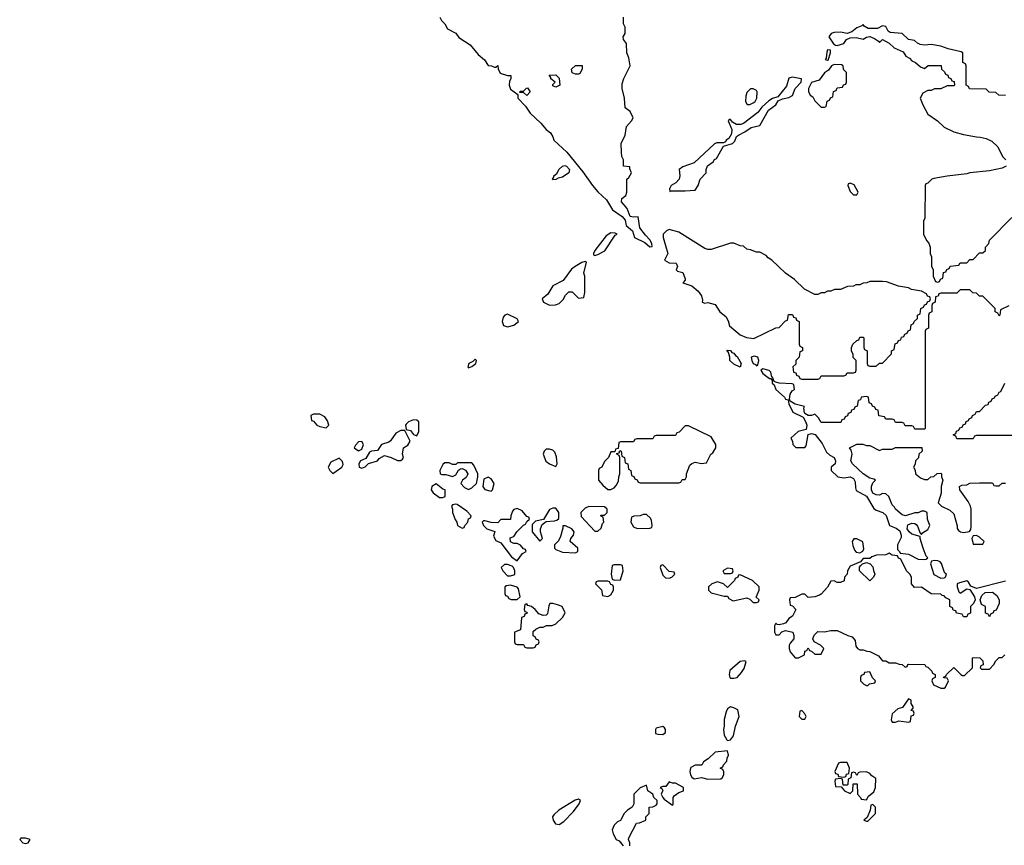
# Model space of a CAD drawing. Header units: inches. Extents: x 2601469 to 2753575, y 449403 to 582909.
# Tile 272 of 350: x 2689374 to 2695463, y 503014 to 508115. Entities that reach past the tile are written whole.
import ezdxf

# ---------------------------------------------------------------- set-up
doc = ezdxf.new("R2010")
doc.units = ezdxf.units.IN
doc.header["$MEASUREMENT"] = 0
doc.layers.add('C6580', color=7, linetype='Continuous')
doc.layers.add('C6590', color=7, linetype='Continuous')

msp = doc.modelspace()

# ---------------------------------------------------------------- linework, layer by layer
at = {"layer": 'C6580', "color": 4, "elevation": 8}
msp.add_lwpolyline([(2689410, 503058), (2689382, 503058), (2689374, 503050), (2689394, 503030), (2689410, 503024.7), (2689426, 503030), (2689438, 503050)], close=True, dxfattribs=at)
at = {"layer": 'C6590', "color": 4, "elevation": 8}
for points in [[(2691972, 508130), (2691982, 508110), (2692002, 508090), (2692019.6, 508059.6), (2692070, 508031.3), (2692090, 508004.7), (2692159.8, 507959.8), (2692210, 507901), (2692248, 507868), (2692270, 507832), (2692291.1, 507831.1), (2692310, 507822), (2692318, 507822), (2692330, 507832), (2692332.7, 507812.7), (2692345.4, 507785.4), (2692390, 507771.3), (2692412, 507770), (2692412, 507750), (2692403.6, 507736.4), (2692401, 507710), (2692410, 507686), (2692454, 507654), (2692454, 507630), (2692502, 507582), (2692530, 507538), (2692596.8, 507476.8), (2692630, 507436), (2692656.8, 507416.8), (2692671, 507391), (2692676, 507370), (2692757.4, 507297.4), (2692855.8, 507175.8), (2692916, 507090), (2692950, 507051.3), (2693002.5, 507002.5), (2693039.8, 506939.8), (2693098.9, 506898.9), (2693117.3, 506877.3), (2693123.8, 506843.8), (2693162.8, 506810), (2693176, 506770), (2693239.3, 506739.3), (2693270, 506711.3), (2693286, 506714), (2693284, 506730), (2693272.7, 506752.7), (2693243.2, 506783.2), (2693209.3, 506829.3), (2693198, 506898), (2693170, 506895.1), (2693150, 506899), (2693130, 506948.7), (2693095.3, 506990), (2693098, 507010), (2693122, 507030), (2693129, 507050), (2693128.7, 507130), (2693140.4, 507139.6), (2693158, 507170), (2693146, 507194), (2693146, 507206), (2693108, 507210), (2693108, 507250), (2693098, 507270), (2693094.6, 507294.6), (2693094, 507350), (2693117.5, 507402.5), (2693125.6, 507454.4), (2693158, 507490), (2693168, 507510), (2693148.4, 507548.4), (2693118, 507570), (2693114, 507630), (2693099, 507690), (2693100.2, 507719.8), (2693108.9, 507751.1), (2693148, 507830), (2693140.4, 507880.4), (2693128, 507910), (2693127.3, 507967.3), (2693107.3, 507992.7), (2693106, 508010), (2693118, 508030), (2693118, 508070), (2693108, 508090), (2693108, 508130)], [(2695470, 507646), (2695428.4, 507648.4), (2695410, 507666), (2695368.4, 507668.4), (2695350, 507686), (2695247.3, 507687.3), (2695242, 507702), (2695226, 507710), (2695226, 507830), (2695222, 507842), (2695206, 507850), (2695206, 507910), (2695196.4, 507916.4), (2695115.1, 507935.1), (2695070, 507951.8), (2695010, 507961.2), (2694970, 507959), (2694943.1, 507963.1), (2694926, 507970), (2694907.3, 507987.3), (2694870, 507992.7), (2694830, 508029.5), (2694756.2, 508036.2), (2694743.9, 508043.9), (2694730, 508072.7), (2694710, 508078), (2694678, 508062), (2694620.9, 508060.9), (2694596.4, 508076.4), (2694590, 508086), (2694582, 508078), (2694550, 508066), (2694519.3, 508040.7), (2694490.9, 508029.1), (2694450, 508038), (2694410, 508035.3), (2694390.9, 508029.1), (2694378, 508010), (2694407.1, 507967.1), (2694418, 507958), (2694430, 507955.5), (2694470, 507968.2), (2694487.3, 507992.7), (2694510, 508003.8), (2694545.8, 508005.8), (2694590, 507996), (2694610, 508006.8), (2694630, 508010.7), (2694659.1, 507999.1), (2694683.6, 507983.6), (2694690, 507974), (2694710, 507992), (2694750, 507971.3), (2694782, 507942), (2694836.9, 507916.9), (2694854, 507890), (2694876.9, 507876.9), (2694890, 507862), (2694914, 507850), (2694943.6, 507823.6), (2694970, 507814), (2694992.7, 507832.7), (2695072.7, 507832.7), (2695074, 507810), (2695092.7, 507792.7), (2695098, 507778), (2695112.7, 507772.7), (2695118, 507758), (2695132.7, 507752.7), (2695138, 507738), (2695152.7, 507732.7), (2695154, 507710), (2695150, 507706), (2695110, 507706), (2695070, 507688), (2695030, 507688), (2695010, 507678), (2694990, 507678), (2694959.6, 507660.4), (2694942, 507630), (2694958, 507590), (2694990, 507532), (2695050, 507491.3), (2695090, 507451.3), (2695150, 507422.8), (2695210, 507406.8), (2695290, 507390.8), (2695314, 507390), (2695350, 507381), (2695385.4, 507365.4), (2695422, 507330), (2695452, 507270), (2695472, 507250)], [(2695474, 507210), (2695450, 507198), (2695370, 507182), (2695250, 507168.7), (2695230, 507162), (2695110, 507148.7), (2695026.4, 507133.6), (2695014, 507130), (2694990, 507106), (2694978, 507102), (2694974, 507090), (2694972, 506890), (2694962, 506870), (2694962, 506790), (2694982, 506750), (2694995.3, 506735.3), (2695004.7, 506710), (2695004.7, 506670), (2695012, 506650), (2695012.7, 506592.7), (2695022, 506570), (2695022, 506530), (2695038, 506498), (2695050, 506494), (2695062, 506498), (2695067.3, 506512.7), (2695082, 506518), (2695087.3, 506552.7), (2695102, 506558), (2695107.3, 506572.7), (2695122, 506578), (2695127.3, 506592.7), (2695182, 506598), (2695190, 506614), (2695230, 506614), (2695250, 506634), (2695270, 506634), (2695310, 506674), (2695330, 506674), (2695346, 506690), (2695346, 506710), (2695367.3, 506732.7), (2695370, 506754), (2695510, 506894)], [(2695490, 506348), (2695438, 506322), (2695434, 506290), (2695430, 506286), (2695422, 506302), (2695406, 506310), (2695406, 506330), (2695330, 506406), (2695310, 506406), (2695290, 506426), (2695268.4, 506428.4), (2695250, 506446), (2695190, 506446), (2695170, 506426), (2695070, 506426), (2695058, 506422), (2695052.7, 506407.3), (2695038, 506402), (2695034, 506370), (2695018, 506362), (2695014, 506350), (2695014, 506310), (2694998, 506302), (2694994, 506290), (2694994, 506210), (2694978, 506202), (2694974, 506190), (2694974, 505590), (2694970, 505586), (2694910, 505586), (2694902, 505602), (2694890, 505606), (2694850, 505606), (2694842, 505622), (2694830, 505626), (2694790, 505626), (2694782, 505642), (2694770, 505646), (2694730, 505646), (2694722, 505662), (2694687.3, 505667.3), (2694682, 505702), (2694667.3, 505707.3), (2694662, 505722), (2694647.3, 505727.3), (2694642, 505742), (2694627.3, 505747.3), (2694622, 505782), (2694610, 505786), (2694578, 505782), (2694572.7, 505767.3), (2694558, 505762), (2694552.7, 505727.3), (2694538, 505722), (2694532.7, 505707.3), (2694518, 505702), (2694512.7, 505687.3), (2694498, 505682), (2694492.7, 505667.3), (2694478, 505662), (2694472.7, 505647.3), (2694458, 505642), (2694452.7, 505627.3), (2694330, 505626), (2694314.6, 505654.6), (2694290, 505678), (2694271, 505669), (2694249, 505669), (2694230, 505682), (2694226, 505686), (2694222, 505718), (2694226, 505726), (2694170, 505739.3), (2694138, 505758), (2694134, 505770), (2694138, 505802), (2694150, 505822), (2694166, 505830), (2694162, 505862), (2694150, 505866), (2694071.1, 505868.9), (2694050, 505875.3), (2694040.2, 505880.2), (2694030, 505906), (2694026, 505906), (2694018, 505938), (2694008.7, 505948.7), (2693970, 505959), (2693958, 505950), (2693970, 505928.2), (2694010, 505898), (2694018, 505898), (2694026.4, 505886.4), (2694027.7, 505870), (2694038.5, 505858.5), (2694050.7, 505830), (2694102.8, 505782.8), (2694110, 505771), (2694125.4, 505765.4), (2694130, 505742), (2694154, 505690), (2694218.8, 505658.8), (2694233.2, 505633.2), (2694240.5, 505610), (2694236.7, 505583.3), (2694187.3, 505570), (2694142, 505530), (2694152, 505510), (2694154, 505490), (2694172.7, 505472.7), (2694230, 505472), (2694237.2, 505482.8), (2694250, 505551.3), (2694270, 505559.1), (2694292.8, 505552.8), (2694336.4, 505496.4), (2694364, 505444), (2694384.5, 505424.5), (2694410.8, 505410), (2694418.8, 505390), (2694416, 505370), (2694391.3, 505350), (2694392, 505330), (2694434, 505290), (2694470, 505284.7), (2694510, 505290.7), (2694530, 505281), (2694539.9, 505259.9), (2694542, 505222), (2694547.1, 505207.1), (2694610.7, 505170.7), (2694654.8, 505094.8), (2694670, 505084.7), (2694710.4, 505070.4), (2694732.1, 505052.1), (2694752, 504990), (2694793.2, 504973.2), (2694816.7, 504956.7), (2694824.9, 504930), (2694824, 504916), (2694802, 504870), (2694802, 504842), (2694814, 504830), (2694818, 504818), (2694870, 504812), (2694930, 504781), (2694970, 504780.7), (2694978.6, 504781.4), (2694988.7, 504790), (2694980.1, 504800.1), (2694960.9, 504850), (2694942, 504910), (2694942, 504922), (2694890, 504937.2), (2694874, 504950), (2694861.2, 504970), (2694866, 504994), (2694890, 505004.7), (2694910, 505002), (2694916.9, 504996.9), (2694926, 504986), (2694942, 504942), (2694950, 504934), (2694956.4, 504943.6), (2694990, 504964.7), (2695002, 504990), (2694988, 505030), (2694986, 505070), (2694970, 505078), (2694950, 505078), (2694930, 505068), (2694910, 505068.7), (2694851.1, 505048.9), (2694830, 505055.3), (2694789, 505090), (2694784, 505104), (2694770, 505118), (2694748.7, 505168.7), (2694730, 505186), (2694710, 505188), (2694690, 505177.2), (2694670, 505179.3), (2694649.3, 505189.3), (2694640.9, 505210), (2694640.9, 505230), (2694650, 505254), (2694666, 505270), (2694656.4, 505276.4), (2694630, 505282), (2694590, 505309), (2694524, 505370), (2694514, 505390), (2694522, 505430), (2694515.3, 505455.3), (2694506, 505470), (2694550, 505492), (2694588.4, 505491.6), (2694610, 505484.7), (2694630, 505484.7), (2694690, 505454), (2694710, 505462), (2694770, 505462), (2694790, 505472), (2694952.7, 505472.7), (2694954, 505450), (2694934, 505430), (2694931.6, 505408.4), (2694914, 505390), (2694911.6, 505368.4), (2694902, 505350), (2694911.6, 505331.6), (2694914, 505310), (2694943.6, 505283.6), (2694970, 505274), (2694990, 505274), (2695008.4, 505291.6), (2695027.3, 505292.7), (2695048.4, 505311.6), (2695070, 505314), (2695074, 505310), (2695074, 505290), (2695082, 505270), (2695072, 505230), (2695072, 505190), (2695054, 505130), (2695074, 505110), (2695125.4, 505085.4), (2695150, 505062), (2695171.3, 504988.7), (2695171.3, 504971.3), (2695179.6, 504959.6), (2695191.1, 504951.1), (2695210, 504946), (2695248, 504952), (2695255.3, 504964.7), (2695257.2, 504982.8), (2695257.2, 505090), (2695253.2, 505110), (2695238.6, 505138.6), (2695188, 505210), (2695186, 505230), (2695200.4, 505239.6), (2695230, 505242), (2695250, 505252), (2695310, 505254), (2695390, 505254), (2695398, 505238), (2695410, 505234), (2695430, 505234), (2695448.4, 505251.6), (2695470, 505252)], [(2695510, 505546), (2695290, 505546), (2695278, 505542), (2695270, 505526), (2695170, 505526), (2695162, 505542), (2695146, 505550), (2695162, 505558), (2695167.3, 505572.7), (2695182, 505578), (2695187.3, 505592.7), (2695202, 505598), (2695207.3, 505612.7), (2695222, 505618), (2695227.3, 505632.7), (2695242, 505638), (2695246, 505650), (2695262, 505658), (2695266, 505670), (2695282, 505678), (2695290, 505694), (2695310, 505694), (2695347.3, 505732.7), (2695362, 505738), (2695367.3, 505752.7), (2695382, 505758), (2695387.3, 505772.7), (2695402, 505778), (2695406, 505790), (2695422, 505798), (2695430, 505814), (2695442, 505818), (2695466, 505870)], [(2695470, 504646), (2695290, 504601.2), (2695254.6, 504614.6), (2695240.4, 504640.4), (2695230, 504648), (2695185.4, 504634.6), (2695171.6, 504628.4), (2695171, 504610), (2695180.7, 504580.7), (2695190, 504571.3), (2695230, 504598), (2695250, 504594), (2695278, 504550), (2695282, 504530), (2695272.7, 504507.3), (2695254, 504490), (2695252.7, 504447.3), (2695238, 504442), (2695230, 504426), (2695210, 504426), (2695202, 504442), (2695167.3, 504447.3), (2695162, 504462), (2695147.3, 504467.3), (2695142, 504482), (2695126, 504490), (2695126, 504530), (2695102, 504542), (2695090, 504555.3), (2695078, 504558), (2695070, 504566), (2695010, 504568), (2694950, 504608), (2694907.3, 504607.3), (2694888.4, 504628.4), (2694888, 504670), (2694878, 504690), (2694858, 504710), (2694822, 504782), (2694807.3, 504787.3), (2694802, 504802), (2694770, 504806), (2694750, 504818), (2694730, 504808), (2694672.7, 504807.3), (2694643.6, 504796.4), (2694630, 504786), (2694590, 504786), (2694574, 504766), (2694510, 504738), (2694492, 504710), (2694491.6, 504688.4), (2694474, 504670), (2694472.7, 504647.3), (2694450, 504638), (2694430, 504638), (2694410, 504648), (2694390, 504646), (2694370, 504608), (2694330, 504566), (2694319.6, 504560.4), (2694291.1, 504548.9), (2694250, 504546), (2694230, 504566), (2694210, 504566), (2694170, 504546), (2694138, 504542), (2694134, 504530), (2694138, 504498), (2694152.7, 504492.7), (2694174, 504470), (2694152, 504430), (2694130, 504415.3), (2694110.8, 504389.2), (2694098, 504382), (2694070, 504375.3), (2694058, 504378), (2694050, 504386), (2694042, 504370), (2694042, 504330), (2694050, 504314), (2694070, 504314), (2694087.3, 504332.7), (2694110, 504342), (2694154, 504330), (2694162, 504310), (2694162, 504290), (2694138, 504262), (2694132, 504250), (2694132, 504230), (2694138, 504210), (2694170, 504172), (2694190, 504172), (2694226, 504190), (2694230, 504214), (2694242, 504218), (2694250, 504234), (2694258, 504218), (2694270, 504214), (2694290, 504194), (2694330, 504194), (2694346, 504230), (2694326, 504250), (2694286, 504270), (2694278, 504290), (2694287.3, 504312.7), (2694310, 504334), (2694350, 504332), (2694390, 504342), (2694430, 504342), (2694494, 504310), (2694522, 504302), (2694539.6, 504279.6), (2694543.6, 504243.6), (2694554, 504230), (2694570, 504222), (2694590, 504222), (2694612.7, 504212.7), (2694631.6, 504211.6), (2694683.6, 504183.6), (2694710, 504154), (2694730, 504154), (2694750, 504142), (2694790, 504142), (2694812.7, 504132.7), (2694831.6, 504131.6), (2694850, 504114), (2694862, 504118), (2694866, 504130), (2694872.7, 504132.7), (2694971.6, 504131.6), (2694978, 504118), (2694990, 504114), (2695014, 504090), (2695018, 504078), (2695034, 504070), (2695034, 504050), (2695018, 504042), (2695014, 504030), (2695025.4, 504005.4), (2695070, 503984.7), (2695090, 503984.7), (2695098, 503990), (2695118, 504030), (2695110, 504046), (2695088.4, 504048.4), (2695087.3, 504052.7), (2695102, 504058), (2695106, 504070), (2695150, 504112), (2695194, 504070), (2695203.6, 504063.6), (2695216.4, 504063.6), (2695266, 504110), (2695266, 504170), (2695270, 504174), (2695311.6, 504171.6), (2695330, 504154), (2695332, 504128), (2695318, 504122), (2695314, 504110), (2695322, 504102), (2695370, 504102), (2695398, 504130), (2695410, 504154), (2695430, 504174), (2695450, 504174), (2695466, 504190)], [(2693146, 503010), (2693146, 503030), (2693138, 503050), (2693140.4, 503059.6), (2693188.9, 503151.1), (2693207.3, 503152.7), (2693246, 503170), (2693246, 503190), (2693266, 503210), (2693266, 503250), (2693290, 503252), (2693310, 503262), (2693315.3, 503270), (2693315.3, 503290), (2693295.3, 503310), (2693288.7, 503330), (2693258, 503350), (2693250, 503386), (2693210, 503368), (2693172, 503330), (2693172, 503270), (2693162, 503250), (2693132, 503230), (2693112, 503210), (2693090, 503166), (2693070, 503158), (2693050, 503138), (2693038, 503110), (2693043.6, 503083.6), (2693062, 503050), (2693082, 503042), (2693104.7, 503010)]]:
    msp.add_lwpolyline(points, dxfattribs=at)
at = {"layer": 'C6590', "color": 4}
for points, elevation in [([(2694370, 507928.7), (2694364.4, 507915.6), (2694362, 507878), (2694354, 507870), (2694370, 507864.7), (2694374, 507866), (2694388.7, 507910), (2694387.3, 507927.3)], 8), ([(2692810, 507778), (2692790, 507788), (2692786, 507810), (2692810, 507832), (2692851.6, 507831.6), (2692852, 507810), (2692838, 507782), (2692830, 507778)], 8), ([(2694410, 507838), (2694394, 507830), (2694376, 507804), (2694350, 507788), (2694318.5, 507741.5), (2694270, 507728), (2694252, 507690), (2694252.7, 507672.7), (2694262, 507650), (2694278, 507638), (2694290, 507614), (2694330, 507574), (2694350, 507574), (2694362, 507578), (2694367.3, 507612.7), (2694382, 507618), (2694387.3, 507632.7), (2694402, 507638), (2694407.3, 507672.7), (2694422, 507678), (2694430, 507694), (2694462, 507698), (2694467.3, 507712.7), (2694482, 507718), (2694486, 507730), (2694486, 507790), (2694467.3, 507807.3), (2694466, 507830), (2694456.4, 507836.4)], 8), ([(2692690, 507698), (2692670, 507706), (2692670, 507714), (2692686, 507730), (2692658, 507750), (2692658, 507758), (2692647.3, 507772.7), (2692690, 507774), (2692710, 507754), (2692714, 507710), (2692710, 507708)], 8), ([(2694150, 507759.5), (2694130, 507754), (2694114.9, 507705.1), (2694061.6, 507638.4), (2694030, 507627.6), (2694006.8, 507613.2), (2693964.2, 507575.8), (2693937.5, 507542.5), (2693850, 507473.3), (2693832.4, 507467.6), (2693807, 507467), (2693782, 507482), (2693770, 507498), (2693762, 507498), (2693754, 507490), (2693776.7, 507436.7), (2693775.5, 507410), (2693758.3, 507381.7), (2693742, 507370), (2693738.4, 507361.6), (2693725.2, 507354.8), (2693685.8, 507354.2), (2693670, 507349.2), (2693544.7, 507230), (2693474, 507206), (2693451.3, 507190), (2693457.1, 507150), (2693452.7, 507130), (2693432.3, 507107.7), (2693402.8, 507090), (2693391.3, 507070), (2693394, 507054), (2693402, 507058), (2693490, 507057.3), (2693550, 507062), (2693568.9, 507091.1), (2693582, 507130), (2693618, 507170), (2693619, 507190), (2693627.3, 507212.7), (2693663.1, 507236.9), (2693670, 507251), (2693683.1, 507256.9), (2693725.6, 507334.4), (2693782, 507350), (2693795.9, 507364.1), (2693807.3, 507392.7), (2693818, 507402), (2693858, 507422), (2693898, 507450), (2693950, 507461), (2694004, 507556), (2694049.6, 507590), (2694065.1, 507614.9), (2694090, 507626.7), (2694130, 507634), (2694152.3, 507647.7), (2694169.3, 507690), (2694206, 507730), (2694208, 507750)], 8), ([(2692510, 507646), (2692490, 507666), (2692466, 507666), (2692466, 507670), (2692470, 507674), (2692490, 507674), (2692507.3, 507692.7), (2692514, 507694), (2692531.3, 507670)], 8), ([(2693910, 507688), (2693892.7, 507687.3), (2693870, 507666), (2693863.6, 507643.6), (2693862, 507610), (2693872, 507592), (2693890, 507591.3), (2693910, 507600.7), (2693921.2, 507610), (2693932.3, 507630), (2693934, 507670), (2693930, 507678)], 8), ([(2692670, 507126), (2692668, 507130), (2692678, 507142), (2692678, 507150), (2692695.3, 507164.7), (2692709.1, 507190.9), (2692730, 507211.3), (2692746, 507214), (2692754.8, 507210), (2692773, 507190), (2692770.6, 507169.4), (2692730, 507142), (2692703.6, 507136.4), (2692690, 507128)], 4), ([(2694510, 507106), (2694498, 507102), (2694494, 507090), (2694510, 507054), (2694530, 507034), (2694550, 507034), (2694558, 507050), (2694534.6, 507094.6)], 8), ([(2693390, 506818), (2693374, 506810), (2693354, 506790), (2693354, 506770), (2693382, 506670), (2693362, 506630), (2693390, 506612), (2693434, 506610), (2693442, 506590), (2693434, 506570), (2693442, 506562), (2693474, 506554), (2693490, 506514), (2693490, 506506), (2693474, 506490), (2693530, 506470.6), (2693570, 506437.3), (2693590.8, 506410), (2693596.9, 506383.1), (2693594, 506370), (2693610, 506364.7), (2693630, 506367.3), (2693675.3, 506355.3), (2693702.8, 506310), (2693740.7, 506280.7), (2693754.8, 506254.8), (2693763.5, 506223.5), (2693828.3, 506168.3), (2693868.7, 506151.3), (2693914.6, 506145.4), (2694050, 506212), (2694070, 506214), (2694110, 506254), (2694122, 506258), (2694127.3, 506292.7), (2694152.7, 506292.7), (2694158, 506278), (2694172.7, 506272.7), (2694178, 506258), (2694194, 506250), (2694194, 506110), (2694198, 506098), (2694214, 506090), (2694214, 506070), (2694198, 506062), (2694194, 506030), (2694174, 506010), (2694172.7, 505987.3), (2694154, 505970), (2694158, 505938), (2694172.7, 505932.7), (2694178, 505918), (2694192.7, 505912.7), (2694198, 505898), (2694210, 505894), (2694310, 505894), (2694322, 505898), (2694330, 505914), (2694470, 505914), (2694482, 505918), (2694490, 505934), (2694530, 505934), (2694542, 505938), (2694546, 505950), (2694546, 506010), (2694528.4, 506028.4), (2694527.3, 506047.3), (2694518, 506070), (2694518, 506090), (2694526, 506110), (2694550, 506134), (2694562, 506138), (2694570, 506154), (2694590, 506154), (2694594, 506150), (2694594, 506090), (2694598, 506078), (2694614, 506070), (2694614, 505990), (2694618, 505978), (2694630, 505974), (2694670, 505974), (2694690, 505994), (2694710, 505994), (2694766, 506050), (2694766, 506070), (2694782, 506078), (2694787.3, 506112.7), (2694802, 506118), (2694807.3, 506132.7), (2694822, 506138), (2694827.3, 506152.7), (2694842, 506158), (2694847.3, 506172.7), (2694862, 506178), (2694867.3, 506192.7), (2694882, 506198), (2694886, 506230), (2694902, 506238), (2694906, 506250), (2694926, 506270), (2694926, 506290), (2694942, 506298), (2694946, 506330), (2694962, 506338), (2694970, 506354), (2694982, 506358), (2694987.3, 506372.7), (2695002, 506378), (2695006, 506390), (2695002, 506402), (2694987.3, 506407.3), (2694982, 506422), (2694950, 506438), (2694888.9, 506448.9), (2694870, 506458), (2694808.9, 506468.9), (2694734.6, 506494.6), (2694710, 506498), (2694630, 506498), (2694611.6, 506488.4), (2694590, 506488), (2694570, 506478), (2694543.6, 506476.4), (2694530, 506468), (2694492.7, 506467.3), (2694450, 506448), (2694412.7, 506447.3), (2694390, 506438), (2694370, 506438), (2694350, 506428), (2694330, 506428), (2694310, 506418), (2694290, 506418), (2694226, 506450), (2694166, 506510), (2694108.9, 506548.9), (2694026, 506630), (2694003.1, 506643.1), (2693990, 506658), (2693950, 506678), (2693930, 506678), (2693894, 506694), (2693870, 506698), (2693850, 506715.3), (2693830, 506718), (2693790, 506735.3), (2693770, 506735.3), (2693650, 506695.3), (2693630, 506695.3), (2693610, 506702), (2693450, 506802)], 8), ([(2693030, 506799), (2692999.8, 506780.2), (2692930.8, 506690), (2692922.8, 506670), (2692922.8, 506662.8), (2692930, 506658), (2692950, 506664.9), (2692991.9, 506688.1), (2693056.5, 506783.5), (2693068, 506790), (2693056.5, 506796.5)], 8), ([(2692870, 506622), (2692850, 506616), (2692808.7, 506591.3), (2692787.1, 506572.9), (2692735.5, 506504.5), (2692671, 506470), (2692639.9, 506420.1), (2692604.7, 506390), (2692614, 506370), (2692650, 506352), (2692687.3, 506352.7), (2692710, 506362), (2692734.6, 506385.4), (2692750, 506414), (2692770, 506434), (2692790, 506434), (2692830, 506394), (2692862, 506398), (2692868, 506430), (2692868, 506530), (2692862, 506550), (2692878, 506618)], 8), ([(2692390, 506295.3), (2692374, 506290), (2692363.6, 506276.4), (2692358, 506250), (2692365.4, 506225.4), (2692390, 506218), (2692430, 506226.8), (2692458, 506250), (2692450, 506266)], 8), ([(2693830, 505968), (2693790, 505986), (2693766, 506010), (2693766, 506030), (2693758, 506058), (2693747.3, 506072.7), (2693770, 506071), (2693778, 506058), (2693790, 506054.8), (2693799.6, 506039.6), (2693810, 506034.8), (2693834.8, 505990)], 4), ([(2693915.5, 506035.5), (2693898, 506030), (2693900.7, 506010), (2693910, 505991.3), (2693924.4, 505984.4), (2693930, 505976), (2693938.6, 505981.4), (2693941.2, 505990), (2693944, 506010), (2693938, 506030)], 8), ([(2692190, 506018), (2692176.9, 506003.1), (2692152, 505990), (2692144.7, 505970), (2692150, 505964.7), (2692170, 505972), (2692195.3, 505990), (2692198, 506010), (2692194.6, 506014.6)], 8), ([(2691230, 505678), (2691190, 505678), (2691174, 505670), (2691178, 505638), (2691190, 505634), (2691212, 505610), (2691230, 505601), (2691270, 505594), (2691286, 505610), (2691276.4, 505636.4), (2691260.4, 505660.4)], 8), ([(2691810, 505643.7), (2691778, 505630), (2691763.8, 505616.2), (2691760.7, 505610), (2691763.6, 505583.6), (2691790, 505576), (2691810, 505551.3), (2691830, 505544.7), (2691841.2, 505570), (2691841.2, 505630), (2691830, 505641.2)], 8), ([(2693510, 505606), (2693490, 505606), (2693452.7, 505567.3), (2693438, 505562), (2693430, 505546), (2693310, 505546), (2693298, 505542), (2693290, 505526), (2693190, 505526), (2693178, 505522), (2693170, 505506), (2693090, 505506), (2693078, 505502), (2693074, 505466), (2693058, 505462), (2693054, 505446), (2693030, 505446), (2693014, 505410), (2692990, 505386), (2692974, 505350), (2692958, 505342), (2692954, 505330), (2692954, 505270), (2692979.6, 505239.6), (2693010, 505212), (2693030, 505212), (2693050, 505222), (2693063.1, 505236.9), (2693076.4, 505263.6), (2693078, 505290), (2693086, 505310), (2693086, 505410), (2693082, 505422), (2693066, 505430), (2693066, 505434), (2693082, 505438), (2693086, 505454), (2693094, 505450), (2693098, 505418), (2693114, 505410), (2693118, 505378), (2693134, 505370), (2693138, 505338), (2693154, 505330), (2693158, 505298), (2693172.7, 505292.7), (2693178, 505278), (2693192.7, 505272.7), (2693198, 505258), (2693210, 505254), (2693450, 505254), (2693462, 505258), (2693470, 505274), (2693490, 505274), (2693498, 505290), (2693498, 505310), (2693518, 505362), (2693530, 505374), (2693550, 505382), (2693590, 505372), (2693622, 505378), (2693648, 505430), (2693660.4, 505439.6), (2693678, 505470), (2693678, 505490), (2693650, 505538)], 8), ([(2691730, 505577.2), (2691700.4, 505559.6), (2691667.5, 505512.5), (2691655.9, 505504.1), (2691611.3, 505490), (2691586.8, 505453.2), (2691550, 505448.7), (2691538, 505442), (2691515.3, 505404.7), (2691482, 505390), (2691472, 505370), (2691474, 505350), (2691490, 505344.7), (2691510, 505352), (2691530, 505372), (2691586, 505390), (2691596.4, 505403.6), (2691630, 505422), (2691671.1, 505411.1), (2691710, 505392), (2691730, 505392), (2691740.4, 505399.6), (2691748, 505410), (2691742, 505430), (2691748, 505470), (2691773.2, 505486.8), (2691788.7, 505510), (2691756.4, 505576.4)], 8), ([(2691490, 505508), (2691470, 505506), (2691450, 505486), (2691442, 505470), (2691470, 505452), (2691490, 505462), (2691499, 505490)], 8), ([(2692650, 505462), (2692630, 505462), (2692618, 505450), (2692611.3, 505430), (2692627.3, 505387.3), (2692650, 505371.3), (2692690, 505354), (2692698, 505370), (2692693.6, 505413.6), (2692683.1, 505443.1), (2692670, 505455.3)], 8), ([(2691350, 505406), (2691298, 505382), (2691282, 505350), (2691292, 505330), (2691310, 505312), (2691330, 505324.7), (2691366, 505350), (2691373.6, 505366.4), (2691370, 505386)], 8), ([(2692170, 505378), (2692082, 505378), (2692070, 505366), (2692050, 505366), (2692030, 505378), (2692002, 505378), (2691990, 505366), (2691972, 505330), (2691974, 505310), (2691985.4, 505305.4), (2692010, 505304.7), (2692050, 505292), (2692070, 505302), (2692088, 505332), (2692100.4, 505339.6), (2692110, 505342), (2692131.1, 505331.1), (2692146, 505310), (2692142, 505298), (2692134.4, 505285.6), (2692112, 505270), (2692102, 505250), (2692125.4, 505225.4), (2692150, 505212), (2692170, 505222), (2692198, 505250), (2692208, 505290), (2692208, 505310), (2692183.1, 505363.1)], 8), ([(2691950, 505248), (2691922, 505230), (2691918, 505210), (2691931, 505191), (2691970, 505162), (2691990, 505162), (2692006, 505170), (2692006, 505210), (2691990, 505215.3)], 8), ([(2692270, 505288), (2692244.7, 505275.3), (2692238, 505230), (2692250, 505212), (2692290, 505202), (2692298, 505210), (2692308, 505250), (2692290, 505278)], 8), ([(2692070, 505122), (2692050, 505118), (2692044.7, 505110), (2692051.3, 505091.3), (2692051, 505070), (2692066.8, 505026.8), (2692078, 505010), (2692082, 504990), (2692110, 504974), (2692122, 504978), (2692126, 504990), (2692146, 505010), (2692148.7, 505031.3), (2692162, 505038), (2692166, 505050), (2692139, 505079), (2692079, 505119)], 8), ([(2692450, 505095.3), (2692430, 505088), (2692422, 505078), (2692411.3, 505050), (2692410, 505026), (2692350, 505026), (2692330, 505006), (2692290, 505008), (2692250, 505018), (2692242, 505018), (2692234, 505010), (2692242, 504990), (2692262, 504970), (2692312, 504952), (2692304.7, 504924.7), (2692318, 504898), (2692350, 504882), (2692415.3, 504795.3), (2692450, 504772), (2692483.1, 504816.9), (2692506, 504830), (2692502, 504842), (2692490, 504846), (2692470, 504868), (2692450, 504878), (2692430, 504878), (2692408.7, 504888.7), (2692406, 504914), (2692430, 504922), (2692449.2, 504950.8), (2692490, 504991.3), (2692502, 504998), (2692510, 505014), (2692526, 505030), (2692522, 505042), (2692510, 505046), (2692480.2, 505080.2)], 8), ([(2692690, 505098), (2692670, 505098), (2692650, 505088), (2692612.7, 505027.3), (2692563.6, 505016.4), (2692543.6, 504996.4), (2692542, 504950), (2692590, 504894), (2692606, 504910), (2692595.3, 504950), (2692595.3, 504970), (2692604.7, 504995.3), (2692630, 505014), (2692680.4, 505019.6), (2692696.4, 505023.6), (2692707.3, 505032.7), (2692708, 505070)], 8), ([(2692892.7, 505107.3), (2692870, 505098), (2692844.7, 505070), (2692846.4, 505046.4), (2692930, 504954), (2692950, 504954), (2692970, 504974), (2692978, 505002), (2692986, 505010), (2692982, 505042), (2692966, 505050), (2692970, 505054), (2692990, 505054), (2693006, 505070), (2693006, 505090), (2692990, 505106)], 8), ([(2693250, 505058), (2693230, 505058), (2693211.1, 505048.9), (2693172.7, 505047.3), (2693158, 505042), (2693154, 505010), (2693170, 504982), (2693191.6, 504971.6), (2693270, 504974), (2693282, 504978), (2693286, 504990), (2693280.4, 505020.4), (2693274.6, 505034.6)], 8), ([(2692750, 504988.7), (2692732.7, 504987.3), (2692732.7, 504972.7), (2692718.8, 504921.2), (2692705.4, 504894.6), (2692682, 504870), (2692682, 504850), (2692690, 504842), (2692730, 504824.7), (2692810, 504822), (2692826, 504830), (2692826, 504850), (2692778, 504890), (2692782, 504910), (2692798, 504930), (2692802, 504950), (2692788, 504970)], 8), ([(2695290, 504928), (2695270, 504926), (2695262, 504910), (2695270, 504874), (2695330, 504874), (2695338, 504890), (2695310, 504918)], 8), ([(2694550, 504908), (2694532.7, 504907.3), (2694522, 504890), (2694525.4, 504865.4), (2694536.9, 504836.9), (2694546, 504826), (2694570, 504822), (2694588.4, 504831.6), (2694594.6, 504845.4), (2694588, 504888)], 8), ([(2692390, 504748.7), (2692371.6, 504748.4), (2692352, 504730), (2692362, 504710), (2692390, 504678), (2692410, 504678), (2692430, 504684.7), (2692435.3, 504690), (2692435.3, 504710), (2692428, 504730), (2692419, 504739)], 8), ([(2693090, 504746), (2693050, 504746), (2693038, 504742), (2693032, 504690), (2693038, 504658), (2693052.7, 504652.7), (2693090, 504654), (2693106, 504710), (2693102, 504742)], 8), ([(2693350, 504746), (2693338, 504742), (2693334, 504730), (2693350, 504682), (2693367.1, 504667.1), (2693390, 504664.7), (2693406, 504670), (2693426, 504690), (2693422, 504702), (2693390, 504706)], 8), ([(2694630, 504648), (2694568, 504710), (2694568, 504732), (2694576.4, 504743.6), (2694586, 504754), (2694610, 504762), (2694632.7, 504752.7), (2694650, 504734), (2694652.7, 504712.7), (2694662, 504690), (2694654, 504670)], 8), ([(2695030, 504774.5), (2695012, 504770), (2695006.4, 504753.6), (2695026.8, 504686.8), (2695070, 504664.7), (2695090, 504666), (2695098, 504670), (2695106, 504690), (2695095.3, 504695.3), (2695090, 504706), (2695075.1, 504755.1), (2695066.3, 504766.3), (2695052.3, 504772.3)], 8), ([(2693830, 504686), (2693818, 504682), (2693814, 504670), (2693798, 504662), (2693794, 504650), (2693750, 504606), (2693726, 504630), (2693690, 504642), (2693654, 504630), (2693634, 504610), (2693634, 504590), (2693650, 504574), (2693730, 504554), (2693750, 504554), (2693759.6, 504539.6), (2693785.4, 504525.4), (2693870, 504542), (2693890, 504534), (2693910, 504514), (2693930, 504514), (2693942, 504518), (2693946, 504530), (2693928, 504548), (2693946, 504590), (2693946, 504610), (2693906, 504650)], 8), ([(2693750, 504726), (2693722, 504710), (2693730, 504694), (2693770, 504694), (2693782, 504698), (2693786, 504710), (2693782, 504722)], 8), ([(2692410, 504622), (2692383.6, 504616.4), (2692374, 504610), (2692374, 504570), (2692378, 504558), (2692390, 504554), (2692398, 504538), (2692412.7, 504532.7), (2692450, 504532), (2692468, 504550), (2692459.3, 504599.3), (2692450, 504608.7)], 8), ([(2693010, 504646), (2692950, 504646), (2692938, 504642), (2692934, 504630), (2692971.6, 504591.6), (2692978, 504558), (2693010, 504552), (2693030, 504562), (2693046, 504590), (2693046, 504610), (2693042, 504622), (2693030, 504626), (2693022, 504642)], 8), ([(2695370, 504426), (2695362, 504442), (2695347.3, 504447.3), (2695346, 504490), (2695322, 504502), (2695314, 504530), (2695322.7, 504557.3), (2695343.2, 504576.8), (2695390, 504578.8), (2695417.3, 504557.3), (2695430.8, 504530), (2695431.1, 504508.9), (2695412.7, 504467.3), (2695398, 504462), (2695394, 504450), (2695378, 504442)], 8), ([(2692670, 504508), (2692652.7, 504507.3), (2692646, 504494), (2692636.8, 504443.2), (2692630, 504435.3), (2692610, 504433.2), (2692583.2, 504443.2), (2692562, 504470), (2692538, 504490), (2692515.3, 504495.3), (2692510, 504506), (2692498, 504502), (2692494, 504470), (2692498, 504458), (2692510, 504454), (2692511.6, 504448.4), (2692498, 504442), (2692492.7, 504427.3), (2692478, 504422), (2692470, 504346), (2692434, 504330), (2692434, 504270), (2692438, 504258), (2692450, 504254), (2692490, 504254), (2692498, 504238), (2692510, 504234), (2692550, 504234), (2692562, 504238), (2692567.3, 504252.7), (2692582, 504258), (2692586, 504270), (2692582, 504282), (2692567.3, 504287.3), (2692562, 504302), (2692548.4, 504308.4), (2692550, 504334), (2692566, 504350), (2692590, 504362), (2692610, 504362), (2692631.6, 504371.6), (2692667.3, 504372.7), (2692690, 504382), (2692730, 504422), (2692748, 504450), (2692728.4, 504488.4), (2692700.4, 504500.4)], 8), ([(2693854, 504154), (2693830, 504148.7), (2693766, 504094), (2693760.7, 504070), (2693766, 504050), (2693770, 504046), (2693790, 504046), (2693810, 504051), (2693838, 504082), (2693853.2, 504106.8), (2693866, 504150)], 8), ([(2694630, 504086), (2694598, 504082), (2694594, 504070), (2694578, 504062), (2694574, 504050), (2694574, 504030), (2694594, 504010), (2694610, 504002), (2694618, 504002), (2694628, 504012), (2694662, 504018), (2694666, 504030), (2694648.4, 504048.4)], 8), ([(2694870, 503918), (2694834, 503866), (2694803.6, 503856.4), (2694770, 503826), (2694762, 503790), (2694770, 503774), (2694790, 503774), (2694810, 503782), (2694870, 503774), (2694882, 503778), (2694886, 503814), (2694902, 503818), (2694906, 503830), (2694902, 503842), (2694886, 503846), (2694898, 503862), (2694898, 503870), (2694886, 503890), (2694886, 503910)], 8), ([(2693770, 503868.7), (2693750, 503858), (2693742, 503838), (2693730.9, 503790.9), (2693731, 503749), (2693726, 503730), (2693730, 503694), (2693746.4, 503666.4), (2693750, 503662), (2693770, 503664.7), (2693788.7, 503690), (2693801.2, 503750), (2693824, 503810), (2693815.3, 503850), (2693790, 503864)], 8), ([(2694210, 503846), (2694198, 503842), (2694194, 503810), (2694210, 503794), (2694230, 503794), (2694238, 503810), (2694230, 503826)], 8), ([(2693350, 503748), (2693310, 503738), (2693304.7, 503730), (2693305.4, 503705.4), (2693319.6, 503699.6), (2693350, 503698), (2693368, 503710), (2693368, 503730), (2693360.4, 503740.4)], 8), ([(2693750, 503598), (2693674, 503590), (2693631.1, 503548.9), (2693602, 503530), (2693591.6, 503508.4), (2693550, 503508), (2693524.7, 503495.3), (2693522, 503490), (2693518, 503470), (2693522, 503450), (2693530, 503434), (2693545.4, 503425.4), (2693590, 503432), (2693630, 503422), (2693710, 503424.7), (2693718, 503430), (2693728, 503450), (2693727.3, 503467.3), (2693722, 503482), (2693706, 503490), (2693722, 503498), (2693726, 503510), (2693747.3, 503532.7), (2693748.4, 503551.6), (2693758, 503570)], 8), ([(2694490, 503526), (2694450, 503526), (2694438, 503522), (2694414, 503470), (2694418, 503458), (2694432.7, 503452.7), (2694438, 503438), (2694470, 503434), (2694482, 503438), (2694487.3, 503452.7), (2694502, 503458), (2694506, 503490)], 8), ([(2694610, 503468), (2694570, 503466), (2694558, 503462), (2694550, 503446), (2694542, 503462), (2694530, 503466), (2694518, 503462), (2694514, 503430), (2694498, 503422), (2694494, 503390), (2694490, 503386), (2694466, 503386), (2694462, 503422), (2694450, 503426), (2694418, 503422), (2694414, 503410), (2694418, 503378), (2694454, 503374), (2694474, 503350), (2694510, 503334), (2694526, 503350), (2694527.3, 503392.7), (2694552.7, 503392.7), (2694554, 503330), (2694574, 503310), (2694578, 503298), (2694610, 503294), (2694623.1, 503316.9), (2694655.3, 503344.7), (2694666, 503370), (2694667.3, 503427.3), (2694643.1, 503443.1), (2694630, 503458)], 8), ([(2693390, 503406), (2693370, 503378), (2693350, 503378), (2693334, 503370), (2693344.7, 503364.7), (2693351.6, 503351.6), (2693341, 503330), (2693350.8, 503310), (2693359.1, 503299.1), (2693410, 503262), (2693414, 503266), (2693415.1, 503310), (2693420.5, 503319.5), (2693450, 503341), (2693478, 503350), (2693478, 503370), (2693430, 503398), (2693410, 503398)], 8), ([(2692830, 503299), (2692807.9, 503292.1), (2692708.4, 503231.6), (2692677.3, 503202.7), (2692667.7, 503190), (2692673, 503170), (2692687, 503147), (2692710, 503142), (2692739.5, 503160.5), (2692798, 503222), (2692834, 503270), (2692842, 503290), (2692835.5, 503295.5)], 8), ([(2694650, 503266), (2694638, 503262), (2694634, 503230), (2694614, 503186), (2694594, 503170), (2694610, 503162), (2694618, 503162), (2694666, 503210), (2694666, 503250)], 8)]:
    msp.add_lwpolyline(points, close=True, dxfattribs=dict(at, elevation=elevation))

doc.saveas('drawing.dxf')
